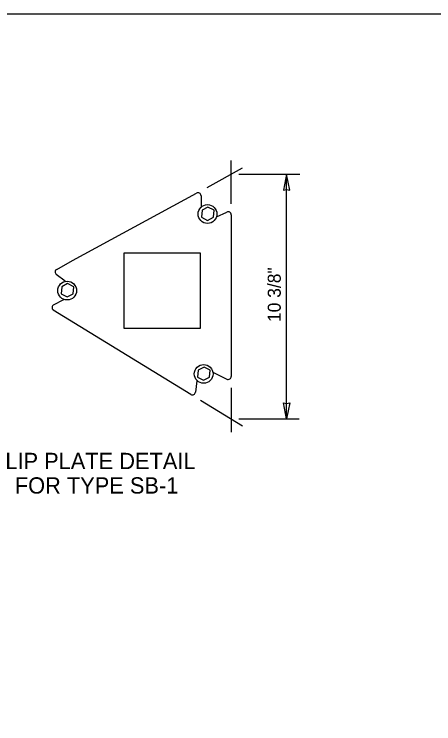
# Model space of a CAD drawing. Extents: x 99862 to 103151, y 99997 to 117076.
# Drawn here: x 100838 to 101353, y 116205 to 117076 of the extents above; entities that cross this region are included whole.
import ezdxf

# ---------------------------------------------------------------- set-up
doc = ezdxf.new("R2010")
doc.units = 0
for name, color, linetype in [('Level 1', 7, 'Continuous'), ('Level 10', 7, 'Continuous'), ('Level 12', 7, 'Continuous'), ('Level 15', 7, 'Continuous'), ('Level 20', 7, 'Continuous'), ('Level 5', 7, 'Continuous')]:
    doc.layers.add(name, color=color, linetype=linetype)

msp = doc.modelspace()

# ---------------------------------------------------------------- linework, layer by layer
at = {"layer": 'Level 1'}
msp.add_lwpolyline([(99862, 114999.5), (103151, 114999.5), (103151, 117075.5), (99862, 117075.5)], close=True, dxfattribs=at)
at = {"layer": 'Level 10'}
for p, q in [((100910.08, 116773.6), (101062.25, 116856.08)), ((101067.74, 116852.81), (101067.74, 116838.62)), ((101067.74, 116838.62), (101067.74, 116838.62)), ((101086.89, 116826.92), (101099.46, 116832.87)), ((101104.77, 116829.51), (101104.77, 116631.28)), ((100890.81, 116762.54), (100910.08, 116773.6)), ((100901.18, 116747.96), (100890.16, 116756.43)), ((100886.89, 116719.11), (100899.51, 116725.58)), ((101055.3, 116609.24), (100886.31, 116712.44)), ((101082.2, 116636.64), (101099.37, 116627.96)), ((101062.5, 116625.9), (101060.93, 116612))]:
    msp.add_line(p, q, dxfattribs=at)
for centre, start, end in [((101064.02, 116852.81), 360, 118.45539), ((101101.05, 116829.51), 360, 115.31411), ((100892.42, 116759.38), 117.14946, 232.46357), ((100888.59, 116715.8), 117.14946, 235.60485), ((101101.05, 116631.28), 243.20326, 0), ((101057.24, 116612.41), 238.58764, 353.5673)]:
    msp.add_arc(centre, 3.72, start, end, dxfattribs=at)
at = {"layer": 'Level 12'}
for p, q in [((101083.73, 116835.03), (101076.23, 116838.92)), ((101082.93, 116826.62), (101083.73, 116835.03)), ((100911.51, 116741.14), (100904, 116745.03)), ((100910.71, 116732.73), (100911.51, 116741.14)), ((101079.02, 116638.92), (101071.51, 116642.81)), ((101078.22, 116630.5), (101079.02, 116638.92))]:
    msp.add_line(p, q, dxfattribs=at)
for points in [[(101076.23, 116838.92), (101068.95, 116834.96), (101068.15, 116826.54)], [(101068.15, 116826.54), (101075.66, 116822.65), (101082.93, 116826.62)], [(100904, 116745.03), (100896.73, 116741.07), (100895.93, 116732.65)], [(100895.93, 116732.65), (100903.44, 116728.76), (100910.71, 116732.73)], [(101071.51, 116642.81), (101064.24, 116638.85), (101063.44, 116630.43)], [(101063.44, 116630.43), (101070.94, 116626.54), (101078.22, 116630.5)]]:
    msp.add_lwpolyline(points, dxfattribs=at)
for centre in [(101075.67, 116830.43), (100903.45, 116736.54), (101070.95, 116634.31)]:
    msp.add_circle(centre, 11.51, dxfattribs=at)
at = {"layer": 'Level 15'}
for p, q in [((101104.77, 116843.04), (101104.77, 116895.93)), ((101075.18, 116863.14), (101118.74, 116886.88)), ((101114.19, 116879.21), (101188.78, 116879.21)), ((101172.78, 116579.21), (101172.78, 116879.21)), ((101105.1, 116562.79), (101105.1, 116617.27)), ((101067.24, 116601.95), (101118.77, 116570.47)), ((101114.19, 116579.21), (101187.97, 116579.21))]:
    msp.add_line(p, q, dxfattribs=at)
for points in [[(101172.78, 116879.21), (101168.92, 116859.52), (101172.78, 116860.44), (101176.64, 116859.52)], [(101172.78, 116579.21), (101168.92, 116598.89), (101172.78, 116597.98), (101176.64, 116598.89)]]:
    msp.add_lwpolyline(points, close=True, dxfattribs=at)
at = {"layer": 'Level 5'}
msp.add_lwpolyline([(100973.52, 116783.02), (101066.49, 116783.02), (101066.49, 116690.05), (100973.52, 116690.05)], close=True, dxfattribs=at)

# ---------------------------------------------------------------- texts
at = {"layer": 'Level 20'}
msp.add_text('10 3/8"', height=16, rotation=90, dxfattribs=at).set_placement((101165.57, 116697.95))
for s, p in [('SLIP PLATE DETAIL ', (100809.79, 116517.56)), ('FOR TYPE SB-1', (100839.23, 116487.56))]:
    msp.add_text(s, height=20, dxfattribs=at).set_placement(p)

doc.saveas('drawing.dxf')
